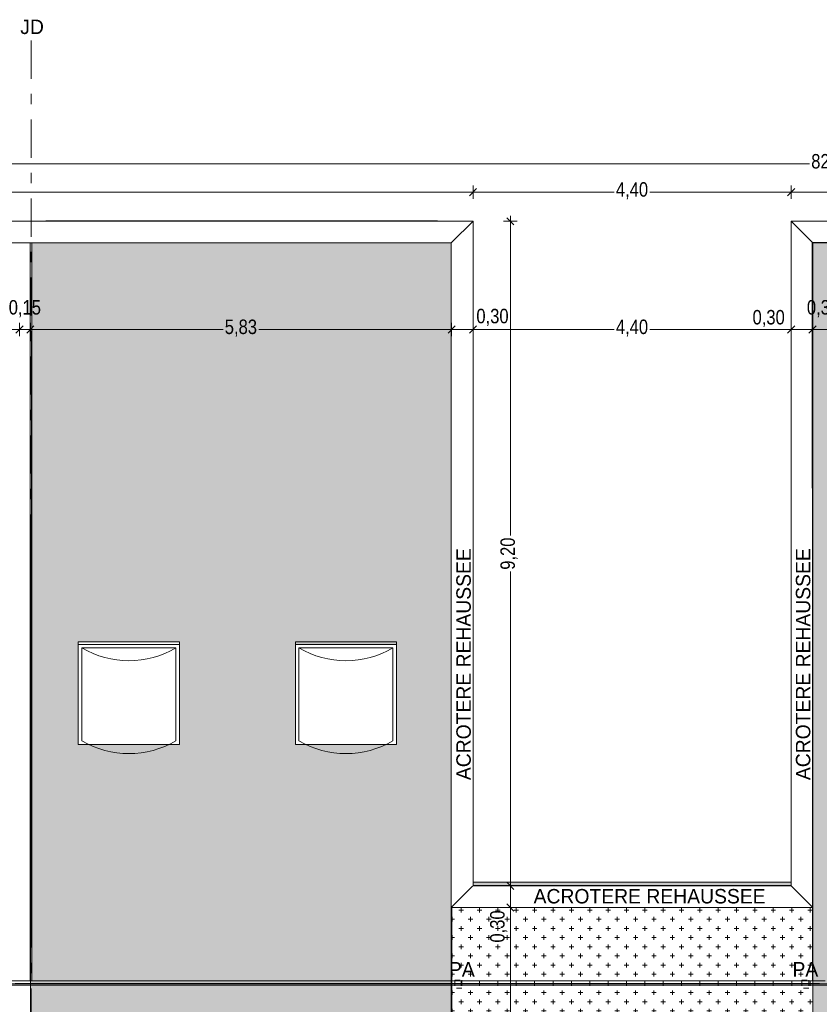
# Model space of a CAD drawing. Header units: millimetres. Extents: x 52659 to 1698020, y -10054 to 104697.
# Tile 292 of 363: x 291900 to 302963, y 29259 to 42890. Entities that reach past the tile are written whole.
import ezdxf

# ---------------------------------------------------------------- set-up
doc = ezdxf.new("R2010")
doc.units = ezdxf.units.MM
doc.header["$MEASUREMENT"] = 0
doc.linetypes.add('Tiretet', pattern=[1093.611073, 529.166651, -211.666656, 141.111112, -211.666656])
doc.linetypes.add('Tirets petits', pattern=[125, 75, -50])
for name, color, linetype in [('00-00 JD', 7, 'Continuous'), ('05-02 Cotation 200ème 100ème.Cotations', 7, 'Continuous'), ('06-02 Texte 200ème 100ème.Texte', 7, 'Continuous'), ('08-01 2D Dessin général.2D', 7, 'Continuous'), ('08-01 hachures', 7, 'Continuous'), ('A-FLOR-____-OTLN.Modèle IFC', 7, 'Continuous'), ('A-FLOR-HRAL-OTLN.Modèle IFC', 7, 'Continuous'), ('A-GLAZ-____-OTLN.Modèle IFC', 7, 'Continuous'), ('A-ROOF-____-OTLN.Modèle IFC', 7, 'Continuous')]:
    doc.layers.add(name, color=color, linetype=linetype)
doc.styles.add('STYLE_GENERE_2', font='txt')
doc.styles.add('STYLE_GENERE_3', font='ARIALN.TTF')
doc.dimstyles.new('STYLE_GENERE__1', dxfattribs={"dimtxt": 200, "dimasz": 95, "dimexe": 0.18, "dimexo": 100, "dimgap": 0, "dimtad": 0, "dimlfac": 0.001, "dimzin": 0, "dimdsep": 46, "dimtxsty": 'STYLE_GENERE_3', "dimblk": 'ARROWHEAD_6', "dimblk1": 'ARROWHEAD_6', "dimblk2": 'ARROWHEAD_6', "dimcen": 0.09, "dimclrd": 7, "dimclre": 7, "dimclrt": 7, "dimazin": 0, "dimtfac": 1, "dimtdec": 4, "dimtmove": 2, "dimatfit": 3, "dimfxl": 1, "dimtolj": 1, "dimtzin": 0, "dimarcsym": 0})
doc.dimstyles.new('STYLE_GENERE__2', dxfattribs={"dimtxt": 200, "dimasz": 95, "dimexe": 0.18, "dimexo": 100, "dimgap": 0, "dimtad": 0, "dimlfac": 0.001, "dimzin": 0, "dimdsep": 46, "dimtxsty": 'STYLE_GENERE_3', "dimblk": 'ARROWHEAD_6', "dimblk1": 'ARROWHEAD_6', "dimblk2": 'ARROWHEAD_6', "dimcen": 0.09, "dimclrd": 7, "dimclre": 7, "dimclrt": 7, "dimazin": 0, "dimtfac": 1, "dimtdec": 4, "dimtmove": 0, "dimatfit": 3, "dimfxl": 1, "dimtolj": 1, "dimtzin": 0, "dimarcsym": 0})
doc.dimstyles.new('STYLE_GENERE__5', dxfattribs={"dimtxt": 200, "dimasz": 95, "dimexe": 0.18, "dimexo": 100, "dimgap": 0, "dimtad": 0, "dimtih": 1, "dimtoh": 1, "dimlfac": 0.001, "dimzin": 0, "dimdsep": 46, "dimtxsty": 'STYLE_GENERE_3', "dimblk": 'ARROWHEAD_6', "dimblk1": 'ARROWHEAD_6', "dimblk2": 'ARROWHEAD_6', "dimcen": 0.09, "dimclrd": 7, "dimclre": 7, "dimclrt": 7, "dimazin": 0, "dimtfac": 1, "dimtdec": 4, "dimtmove": 0, "dimatfit": 3, "dimfxl": 1, "dimtolj": 1, "dimtzin": 0, "dimarcsym": 0})
doc.dimstyles.new('STYLE_GENERE__6', dxfattribs={"dimtxt": 200, "dimasz": 95, "dimexe": 0.18, "dimexo": 100, "dimgap": 0, "dimtad": 0, "dimtih": 1, "dimtoh": 1, "dimlfac": 0.001, "dimzin": 0, "dimdsep": 46, "dimtxsty": 'STYLE_GENERE_3', "dimblk": 'ARROWHEAD_6', "dimblk1": 'ARROWHEAD_6', "dimblk2": 'ARROWHEAD_6', "dimcen": 0.09, "dimclrd": 7, "dimclre": 7, "dimclrt": 7, "dimazin": 0, "dimtfac": 1, "dimtdec": 4, "dimtmove": 2, "dimatfit": 3, "dimfxl": 1, "dimtolj": 1, "dimtzin": 0, "dimarcsym": 0})
pattern_1 = [(360, (261781.56, 40089.01), (127, 127), [63.5, -190.5]), (89.99998, (261813.31, 40057.26), (-126.99996, 127.00004), [63.5, -190.5])]

# ---------------------------------------------------------------- blocks, each defined once
blk = doc.blocks.new('*D831', base_point=(261782, 40089))
at = {"layer": '05-02 Cotation 200ème 100ème.Cotations', "color": 7, "linetype": 'Continuous', "lineweight": 13, "transparency": 16777216}
for p, q in [((261697, 40503), (261772, 40503)), ((261772, 40409), (261772, 40596)), ((261772, 40503), (279659, 40503)), ((280284, 40503), (298172, 40503)), ((298172, 40409), (298172, 40596))]:
    blk.add_line(p, q, dxfattribs=at)
at = {"layer": '05-02 Cotation 200ème 100ème.Cotations', "color": 7, "linetype": 'Continuous', "lineweight": 25, "transparency": 16777216}
for p, q in [((261822, 40553), (261722, 40453)), ((298222, 40553), (298122, 40453))]:
    blk.add_line(p, q, dxfattribs=at)
at = {"layer": '05-02 Cotation 200ème 100ème.Cotations', "color": 7, "lineweight": 9, "transparency": 16777216, "insert": (279684, 40403), "char_height": 200, "attachment_point": 7, "style": 'STYLE_GENERE_3'}
blk.add_mtext('\\A1;36,40', dxfattribs=at)
blk = doc.blocks.new('ARROWHEAD_6')
at = {"color": 0, "linetype": 'Continuous', "lineweight": 0}
for p, q in [((0, 0), (-1, 0)), ((-0.5, -0.5), (0.5, 0.5))]:
    blk.add_line(p, q, dxfattribs=at)
blk = doc.blocks.new('*D832', base_point=(261782, 40089))
at = {"layer": '05-02 Cotation 200ème 100ème.Cotations', "color": 7, "linetype": 'Continuous', "lineweight": 25, "transparency": 16777216}
for p, q in [((298222, 40553), (298122, 40453)), ((302622, 40553), (302522, 40453))]:
    blk.add_line(p, q, dxfattribs=at)
at = {"layer": '05-02 Cotation 200ème 100ème.Cotations', "color": 7, "linetype": 'Continuous', "lineweight": 13, "transparency": 16777216}
for p, q in [((298172, 40409), (298172, 40596)), ((298172, 40503), (300123, 40503)), ((300620, 40503), (302572, 40503)), ((302572, 40409), (302572, 40596))]:
    blk.add_line(p, q, dxfattribs=at)
at = {"layer": '05-02 Cotation 200ème 100ème.Cotations', "color": 7, "lineweight": 9, "transparency": 16777216, "insert": (300148, 40403), "char_height": 200, "attachment_point": 7, "style": 'STYLE_GENERE_3'}
blk.add_mtext('\\A1;4,40', dxfattribs=at)
blk = doc.blocks.new('*D833', base_point=(261782, 40089))
at = {"layer": '05-02 Cotation 200ème 100ème.Cotations', "color": 7, "linetype": 'Continuous', "lineweight": 25, "transparency": 16777216}
for p, q in [((302622, 40553), (302522, 40453)), ((344455, 40453), (344555, 40553))]:
    blk.add_line(p, q, dxfattribs=at)
at = {"layer": '05-02 Cotation 200ème 100ème.Cotations', "color": 7, "linetype": 'Continuous', "lineweight": 13, "transparency": 16777216}
for p, q in [((302572, 40409), (302572, 40596)), ((302572, 40503), (323226, 40503)), ((323851, 40503), (344505, 40503)), ((344505, 40409), (344505, 40596)), ((344505, 40503), (344580, 40503))]:
    blk.add_line(p, q, dxfattribs=at)
at = {"layer": '05-02 Cotation 200ème 100ème.Cotations', "color": 7, "lineweight": 9, "transparency": 16777216, "insert": (323251, 40403), "char_height": 200, "attachment_point": 7, "style": 'STYLE_GENERE_3'}
blk.add_mtext('\\A1;41,93', dxfattribs=at)
blk = doc.blocks.new('*D834', base_point=(261782, 40089))
at = {"layer": '05-02 Cotation 200ème 100ème.Cotations', "color": 7, "linetype": 'Continuous', "lineweight": 13, "transparency": 16777216}
for p, q in [((261697, 40893), (261772, 40893)), ((261772, 40799), (261772, 40986)), ((261772, 40893), (302826, 40893)), ((303451, 40893), (344505, 40893)), ((344505, 40799), (344505, 40986)), ((344505, 40893), (344580, 40893))]:
    blk.add_line(p, q, dxfattribs=at)
at = {"layer": '05-02 Cotation 200ème 100ème.Cotations', "color": 7, "linetype": 'Continuous', "lineweight": 25, "transparency": 16777216}
for p, q in [((261822, 40943), (261722, 40843)), ((344455, 40843), (344555, 40943))]:
    blk.add_line(p, q, dxfattribs=at)
at = {"layer": '05-02 Cotation 200ème 100ème.Cotations', "color": 7, "lineweight": 9, "transparency": 16777216, "insert": (302851, 40793), "char_height": 200, "attachment_point": 7, "style": 'STYLE_GENERE_3'}
blk.add_mtext('\\A1;82,73', dxfattribs=at)
blk = doc.blocks.new('*D868', base_point=(261782, 40089))
at = {"layer": '05-02 Cotation 200ème 100ème.Cotations', "color": 7, "linetype": 'Continuous', "lineweight": 13, "transparency": 16777216}
for p, q in [((298782, 30599), (298594, 30599)), ((298688, 28663), (298688, 30599)), ((298688, 26229), (298688, 28165)), ((298782, 26229), (298594, 26229))]:
    blk.add_line(p, q, dxfattribs=at)
at = {"layer": '05-02 Cotation 200ème 100ème.Cotations', "color": 7, "linetype": 'Continuous', "lineweight": 25, "transparency": 16777216}
for p, q in [((298638, 30649), (298738, 30549)), ((298638, 26279), (298738, 26179))]:
    blk.add_line(p, q, dxfattribs=at)
at = {"layer": '05-02 Cotation 200ème 100ème.Cotations', "color": 7, "lineweight": 9, "transparency": 16777216, "char_height": 200, "attachment_point": 7, "rotation": 90, "style": 'STYLE_GENERE_3'}
for s, insert in [('\\A1;0,30', (298645, 30114)), ('\\A1;4,37', (298788, 28190))]:
    blk.add_mtext(s, dxfattribs=dict(at, insert=insert))
blk = doc.blocks.new('*D869', base_point=(261782, 40089))
at = {"layer": '05-02 Cotation 200ème 100ème.Cotations', "color": 7, "linetype": 'Continuous', "lineweight": 25, "transparency": 16777216}
for p, q in [((298638, 30949), (298738, 30849)), ((298638, 30649), (298738, 30549))]:
    blk.add_line(p, q, dxfattribs=at)
at = {"layer": '05-02 Cotation 200ème 100ème.Cotations', "color": 7, "linetype": 'Continuous', "lineweight": 13, "transparency": 16777216}
for p, q in [((298782, 30899), (298594, 30899)), ((298688, 30599), (298688, 30899)), ((298782, 30599), (298594, 30599))]:
    blk.add_line(p, q, dxfattribs=at)
blk = doc.blocks.new('*D870', base_point=(261782, 40089))
at = {"layer": '05-02 Cotation 200ème 100ème.Cotations', "color": 7, "linetype": 'Continuous', "lineweight": 13, "transparency": 16777216}
for p, q in [((298782, 40099), (298594, 40099)), ((298688, 40099), (298688, 40174)), ((298688, 35748), (298688, 40099)), ((298688, 30899), (298688, 35250)), ((298782, 30899), (298594, 30899))]:
    blk.add_line(p, q, dxfattribs=at)
at = {"layer": '05-02 Cotation 200ème 100ème.Cotations', "color": 7, "linetype": 'Continuous', "lineweight": 25, "transparency": 16777216}
for p, q in [((298738, 40049), (298638, 40149)), ((298638, 30949), (298738, 30849))]:
    blk.add_line(p, q, dxfattribs=at)
at = {"layer": '05-02 Cotation 200ème 100ème.Cotations', "color": 7, "lineweight": 9, "transparency": 16777216, "insert": (298788, 35275), "char_height": 200, "attachment_point": 7, "rotation": 90, "style": 'STYLE_GENERE_3'}
blk.add_mtext('\\A1;9,20', dxfattribs=at)
blk = doc.blocks.new('*D874', base_point=(261782, 40089))
at = {"layer": '05-02 Cotation 200ème 100ème.Cotations', "color": 7, "linetype": 'Continuous', "lineweight": 13, "transparency": 16777216}
for p, q in [((279055, 40099), (278867, 40099)), ((278961, 40099), (278961, 40174)), ((278961, 36824), (278961, 40099)), ((278961, 33050), (278961, 36326)), ((279055, 33050), (278867, 33050))]:
    blk.add_line(p, q, dxfattribs=at)
at = {"layer": '05-02 Cotation 200ème 100ème.Cotations', "color": 7, "linetype": 'Continuous', "lineweight": 25, "transparency": 16777216}
for p, q in [((279011, 40049), (278911, 40149)), ((278911, 33100), (279011, 33000))]:
    blk.add_line(p, q, dxfattribs=at)
at = {"layer": '05-02 Cotation 200ème 100ème.Cotations', "color": 7, "lineweight": 9, "transparency": 16777216, "insert": (279061, 36351), "char_height": 200, "attachment_point": 7, "rotation": 90, "style": 'STYLE_GENERE_3'}
blk.add_mtext('\\A1;7,05', dxfattribs=at)
blk = doc.blocks.new('*D879', base_point=(261782, 40089))
at = {"layer": '05-02 Cotation 200ème 100ème.Cotations', "color": 7, "linetype": 'Continuous', "lineweight": 25, "transparency": 16777216}
for p, q in [((262122, 38651), (262022, 38551)), ((291947, 38651), (291847, 38551))]:
    blk.add_line(p, q, dxfattribs=at)
at = {"layer": '05-02 Cotation 200ème 100ème.Cotations', "color": 7, "linetype": 'Continuous', "lineweight": 13, "transparency": 16777216}
for p, q in [((262072, 38507), (262072, 38695)), ((262072, 38601), (276671, 38601)), ((277297, 38601), (291897, 38601)), ((291897, 38507), (291897, 38695))]:
    blk.add_line(p, q, dxfattribs=at)
at = {"layer": '05-02 Cotation 200ème 100ème.Cotations', "color": 7, "lineweight": 9, "transparency": 16777216, "char_height": 200, "attachment_point": 7, "style": 'STYLE_GENERE_3'}
for s, insert in [('\\A1;0,15', (291748, 38771)), ('\\A1;29,83', (276696, 38501))]:
    blk.add_mtext(s, dxfattribs=dict(at, insert=insert))
blk = doc.blocks.new('*D880', base_point=(261782, 40089))
at = {"layer": '05-02 Cotation 200ème 100ème.Cotations', "color": 7, "linetype": 'Continuous', "lineweight": 25, "transparency": 16777216}
for p, q in [((291947, 38651), (291847, 38551)), ((292097, 38651), (291997, 38551))]:
    blk.add_line(p, q, dxfattribs=at)
at = {"layer": '05-02 Cotation 200ème 100ème.Cotations', "color": 7, "linetype": 'Continuous', "lineweight": 13, "transparency": 16777216}
for p, q in [((291897, 38507), (291897, 38695)), ((291897, 38601), (292047, 38601)), ((292047, 38507), (292047, 38695))]:
    blk.add_line(p, q, dxfattribs=at)
blk = doc.blocks.new('*D881', base_point=(261782, 40089))
at = {"layer": '05-02 Cotation 200ème 100ème.Cotations', "color": 7, "linetype": 'Continuous', "lineweight": 25, "transparency": 16777216}
for p, q in [((292097, 38651), (291997, 38551)), ((297926, 38651), (297826, 38551))]:
    blk.add_line(p, q, dxfattribs=at)
at = {"layer": '05-02 Cotation 200ème 100ème.Cotations', "color": 7, "linetype": 'Continuous', "lineweight": 13, "transparency": 16777216}
for p, q in [((292047, 38507), (292047, 38695)), ((292047, 38601), (294713, 38601)), ((295210, 38601), (297876, 38601)), ((297876, 38507), (297876, 38695))]:
    blk.add_line(p, q, dxfattribs=at)
at = {"layer": '05-02 Cotation 200ème 100ème.Cotations', "color": 7, "lineweight": 9, "transparency": 16777216, "insert": (294737, 38501), "char_height": 200, "attachment_point": 7, "style": 'STYLE_GENERE_3'}
blk.add_mtext('\\A1;5,83', dxfattribs=at)
blk = doc.blocks.new('*D882', base_point=(261782, 40089))
at = {"layer": '05-02 Cotation 200ème 100ème.Cotations', "color": 7, "linetype": 'Continuous', "lineweight": 25, "transparency": 16777216}
for p, q in [((297926, 38651), (297826, 38551)), ((298222, 38651), (298122, 38551))]:
    blk.add_line(p, q, dxfattribs=at)
at = {"layer": '05-02 Cotation 200ème 100ème.Cotations', "color": 7, "linetype": 'Continuous', "lineweight": 13, "transparency": 16777216}
for p, q in [((297876, 38507), (297876, 38695)), ((297876, 38601), (298172, 38601)), ((298172, 38507), (298172, 38695))]:
    blk.add_line(p, q, dxfattribs=at)
blk = doc.blocks.new('*D883', base_point=(261782, 40089))
at = {"layer": '05-02 Cotation 200ème 100ème.Cotations', "color": 7, "linetype": 'Continuous', "lineweight": 25, "transparency": 16777216}
for p, q in [((298222, 38651), (298122, 38551)), ((302622, 38651), (302522, 38551))]:
    blk.add_line(p, q, dxfattribs=at)
at = {"layer": '05-02 Cotation 200ème 100ème.Cotations', "color": 7, "linetype": 'Continuous', "lineweight": 13, "transparency": 16777216}
for p, q in [((298172, 38507), (298172, 38695)), ((298172, 38601), (300123, 38601)), ((300620, 38601), (302572, 38601)), ((302572, 38507), (302572, 38695))]:
    blk.add_line(p, q, dxfattribs=at)
at = {"layer": '05-02 Cotation 200ème 100ème.Cotations', "color": 7, "lineweight": 9, "transparency": 16777216, "char_height": 200, "attachment_point": 7, "style": 'STYLE_GENERE_3'}
for s, insert in [('\\A1;0,30', (298218, 38650)), ('\\A1;0,30', (302039, 38634)), ('\\A1;4,40', (300148, 38501))]:
    blk.add_mtext(s, dxfattribs=dict(at, insert=insert))
blk = doc.blocks.new('*D884', base_point=(261782, 40089))
at = {"layer": '05-02 Cotation 200ème 100ème.Cotations', "color": 7, "linetype": 'Continuous', "lineweight": 25, "transparency": 16777216}
for p, q in [((302622, 38651), (302522, 38551)), ((302917, 38651), (302817, 38551))]:
    blk.add_line(p, q, dxfattribs=at)
at = {"layer": '05-02 Cotation 200ème 100ème.Cotations', "color": 7, "linetype": 'Continuous', "lineweight": 13, "transparency": 16777216}
for p, q in [((302572, 38507), (302572, 38695)), ((302572, 38601), (302867, 38601)), ((302867, 38507), (302867, 38695))]:
    blk.add_line(p, q, dxfattribs=at)
at = {"layer": '05-02 Cotation 200ème 100ème.Cotations', "color": 7, "lineweight": 9, "transparency": 16777216, "insert": (302791, 38771), "char_height": 200, "attachment_point": 7, "style": 'STYLE_GENERE_3'}
blk.add_mtext('\\A1;0,30', dxfattribs=at)
blk = doc.blocks.new('*D885', base_point=(261782, 40089))
at = {"layer": '05-02 Cotation 200ème 100ème.Cotations', "color": 7, "linetype": 'Continuous', "lineweight": 25, "transparency": 16777216}
for p, q in [((302917, 38651), (302817, 38551)), ((303212, 38651), (303112, 38551))]:
    blk.add_line(p, q, dxfattribs=at)
at = {"layer": '05-02 Cotation 200ème 100ème.Cotations', "color": 7, "linetype": 'Continuous', "lineweight": 13, "transparency": 16777216}
for p, q in [((302867, 38507), (302867, 38695)), ((302867, 38601), (303162, 38601)), ((303162, 38507), (303162, 38695))]:
    blk.add_line(p, q, dxfattribs=at)
blk = doc.blocks.new('*D896', base_point=(261782, 40089))
at = {"layer": '05-02 Cotation 200ème 100ème.Cotations', "color": 7, "linetype": 'Continuous', "lineweight": 25, "transparency": 16777216}
for p, q in [((291545, 39749), (291445, 39849)), ((291445, 26279), (291545, 26179))]:
    blk.add_line(p, q, dxfattribs=at)
at = {"layer": '05-02 Cotation 200ème 100ème.Cotations', "color": 7, "linetype": 'Continuous', "lineweight": 13, "transparency": 16777216}
for p, q in [((291495, 39799), (291495, 39874)), ((291589, 39799), (291401, 39799)), ((291495, 33327), (291495, 39799)), ((291495, 26229), (291495, 32701)), ((291589, 26229), (291401, 26229))]:
    blk.add_line(p, q, dxfattribs=at)
at = {"layer": '05-02 Cotation 200ème 100ème.Cotations', "color": 7, "lineweight": 9, "transparency": 16777216, "insert": (291595, 32726), "char_height": 200, "attachment_point": 7, "rotation": 90, "style": 'STYLE_GENERE_3'}
blk.add_mtext('\\A1;13,57', dxfattribs=at)

msp = doc.modelspace()

# ---------------------------------------------------------------- hatches: boundary and pattern name
at = {"layer": '08-01 hachures', "linetype": 'Continuous', "lineweight": 0, "true_color": 0x5d5d5d}
h = msp.add_hatch(dxfattribs=at)
h.set_pattern_fill('CROSS_225_29_0002', color=251, style=0, pattern_type=2)
h.set_pattern_definition(pattern_1)
h.paths.add_polyline_path([(302862.313, 39808.256), (302871.556, 26184.777), (320606.616, 26229.221), (320616.616, 33248.917), (326696.374, 33248.917), (326696.374, 34331.101), (325196.616, 34331.101), (325196.616, 35666.686), (326696.316, 35666.686), (326696.616, 39799.012), (320352.875, 39799.012)])
h.paths.add_polyline_path([(310915.317, 32856.94), (309565.317, 32856.94), (309565.317, 34192.524), (310915.317, 34192.524)], flags=0)
h.paths.add_polyline_path([(312493.363, 32856.94), (312493.363, 34241.99), (313893.363, 34241.99), (313893.363, 32856.94)], flags=0)
h.paths.add_polyline_path([(314245.227, 30827.306), (313380.12, 30827.306), (313380.12, 31701.424), (314245.227, 31701.424)], flags=0)
h.paths.add_polyline_path([(315615.317, 32856.94), (315615.317, 34192.524), (316965.317, 34192.524), (316965.317, 32856.94)], flags=0)
h.paths.add_polyline_path([(318540.546, 34241.99), (319940.546, 34241.99), (319940.546, 32856.94), (318540.546, 32856.94)], flags=0)
h = msp.add_hatch(dxfattribs=at)
h.set_pattern_fill('CROSS_225_29_0002', color=251, style=0, pattern_type=2)
h.set_pattern_definition(pattern_1)
h.paths.add_polyline_path([(292067.854, 39799.012), (297871.556, 39799.012), (297871.556, 26229.221), (292046.616, 26229.221)])
h.paths.add_polyline_path([(292710.317, 34278.427), (294110.317, 34278.427), (294110.317, 32856.94), (292710.317, 32856.94)], flags=0)
h.paths.add_polyline_path([(295713.432, 34241.99), (297113.432, 34241.99), (297113.432, 32856.94), (295713.432, 32856.94)], flags=0)
h = msp.add_hatch(dxfattribs=at)
h.set_pattern_fill('CROSS_225_29_0002', color=251, style=0, pattern_type=2)
h.set_pattern_definition(pattern_1)
h.paths.add_polyline_path([(297880.8, 26225.049), (302871.556, 26225.049), (302871.556, 30599.012), (297880.8, 30599.012)])
at = {"layer": 'A-FLOR-____-OTLN.Modèle IFC', "linetype": 'Continuous', "lineweight": 0, "true_color": 0xbfbfbf}
msp.add_hatch(color=9, dxfattribs=at).paths.add_polyline_path([(298171.556, 30904.012), (302571.556, 30904.012), (302571.556, 30950.21), (298171.556, 30950.21)])
at = {"layer": 'A-FLOR-HRAL-OTLN.Modèle IFC', "linetype": 'Continuous', "lineweight": 0, "true_color": 0xbfbfbf}
for points in [[(292027.552, 29585.506), (292027.552, 29585.367), (292047.552, 29585.381), (292047.552, 29585.506)], [(293487.552, 29585.506), (293467.552, 29585.506), (293467.552, 29585.477), (293487.552, 29585.481)], [(294839.813, 29584.334), (294764.064, 29581.94), (294884.253, 29584.53)], [(294927.552, 29585.506), (294927.552, 29585.482), (294947.552, 29585.481), (294947.552, 29585.506)], [(296367.552, 29585.506), (296347.552, 29585.506), (296347.552, 29585.437), (296367.552, 29585.436)], [(297106.782, 29584.391), (297049.222, 29584.675), (297122.266, 29582.066)], [(297827.552, 29585.506), (297807.552, 29585.506), (297807.552, 29585.442), (297827.552, 29585.457)], [(298027.552, 29585.506), (298027.552, 29585.492), (298047.552, 29585.494), (298047.552, 29585.506)], [(299167.552, 29585.506), (299167.552, 29585.406), (299187.552, 29585.398), (299187.552, 29585.506)], [(300147.293, 29584.467), (300048.359, 29581.889), (300227.729, 29584.581)], [(300307.552, 29585.463), (300327.552, 29585.458), (300327.552, 29585.506), (300307.552, 29585.506)], [(301467.552, 29585.506), (301467.552, 29585.458), (301487.552, 29585.457), (301487.552, 29585.506)], [(302627.552, 29585.506), (302607.552, 29585.506), (302607.552, 29585.45), (302627.552, 29585.446)], [(302847.552, 29585.506), (302827.552, 29585.506), (302827.552, 29585.459), (302847.552, 29585.465)]]:
    msp.add_hatch(color=9, dxfattribs=at).paths.add_polyline_path(points)
at = {"layer": 'A-ROOF-____-OTLN.Modèle IFC', "linetype": 'Continuous', "lineweight": 0, "true_color": 0xbfbfbf}
for points in [[(297847.77, 30690.137), (297860.38, 30690.137), (297871.556, 30647.322), (297871.556, 39799.012), (297840.691, 39799.012), (297845.702, 30987.304), (297840.634, 30717.477)], [(292680.261, 34381.268), (292680.261, 32996.217), (292710.317, 32917.51), (292716.616, 32917.51), (292716.616, 34278.427), (294110.317, 34278.427), (294110.317, 34302.561), (294080.261, 34381.268)], [(295683.376, 34381.268), (295683.376, 32996.217), (295713.432, 32917.511), (295719.732, 32917.511), (295719.732, 34278.427), (297113.432, 34278.427), (297113.432, 34302.561), (297083.376, 34381.268)], [(279856.246, 29544.273), (320606.617, 29544.273), (320606.617, 29545.262), (320587.552, 29545.262), (320587.552, 29545.603), (320514.266, 29545.653), (320353.32, 29545.507), (320179.465, 29545.653), (320036.037, 29545.74), (319772.494, 29545.59), (319571.511, 29545.679), (319416.225, 29545.621), (319185.732, 29545.564), (319167.552, 29545.558), (319167.552, 29545.262), (319147.552, 29545.262), (319147.552, 29545.552), (319014.188, 29545.51), (318837.325, 29545.512), (318552.737, 29545.674), (318467.705, 29545.528), (318343.884, 29545.551), (318197.071, 29545.599), (318100.864, 29545.602), (317903.491, 29545.5), (317727.552, 29545.5), (317727.552, 29545.262), (317707.552, 29545.262), (317707.552, 29545.5), (317594.642, 29545.499), (317291.624, 29545.548), (317047.49, 29545.712), (316828.337, 29545.509), (316598.712, 29545.523), (316358.311, 29545.504), (316287.552, 29545.506), (316287.552, 29545.262), (316267.552, 29545.262), (316267.552, 29545.507), (316078.615, 29545.512), (315796.47, 29545.499), (315625.017, 29545.504), (315469.826, 29545.532), (315253.938, 29545.659), (315171.676, 29545.601), (315021.642, 29545.588), (314847.552, 29545.521), (314847.552, 29545.262), (314827.552, 29545.262), (314827.552, 29545.514), (314819.667, 29545.511), (314669.779, 29545.582), (314627.552, 29545.569), (314627.552, 29545.262), (314607.552, 29545.262), (314607.552, 29545.562), (314484.465, 29545.523), (314322.701, 29545.58), (314213.403, 29545.521), (314136.027, 29545.644), (313874.475, 29545.535), (313695.569, 29545.502), (313523.841, 29545.525), (313211.069, 29545.507), (313187.552, 29545.506), (313187.552, 29545.262), (313167.552, 29545.262), (313167.552, 29545.506), (313000.591, 29545.503), (312773.348, 29545.526), (312597.661, 29545.516), (312398.603, 29545.499), (312216.794, 29545.572), (312026.856, 29545.539), (311757.049, 29545.596), (311737.552, 29545.599), (311737.552, 29545.262), (311717.552, 29545.262), (311717.552, 29545.602), (311582.423, 29545.624), (311395.58, 29545.505), (311201.129, 29545.579), (311032.412, 29545.553), (310824.379, 29545.504), (310626.038, 29545.506), (310445.388, 29545.539), (310287.552, 29545.527), (310287.552, 29545.262), (310267.552, 29545.262), (310267.552, 29545.526), (310044.532, 29545.5), (309842.051, 29545.558), (309637.807, 29545.502), (309328.93, 29545.523), (309129.108, 29545.606), (308878.078, 29545.526), (308837.552, 29545.544), (308837.552, 29545.262), (308817.552, 29545.262), (308817.552, 29545.553), (308627.552, 29545.636), (308627.552, 29545.262), (308607.552, 29545.262), (308607.552, 29545.634), (308416.71, 29545.503), (308250.741, 29545.58), (308073.84, 29545.55), (307881.5, 29545.536), (307690.821, 29545.509), (307521.436, 29545.522), (307337.881, 29545.551), (307187.552, 29545.525), (307187.552, 29545.262), (307167.552, 29545.262), (307167.552, 29545.521), (307111.657, 29545.512), (306871.371, 29545.55), (306628.866, 29545.551), (306336.635, 29545.575), (306139.562, 29545.528), (305922.979, 29545.499), (305727.552, 29545.513), (305727.552, 29545.262), (305707.552, 29545.262), (305707.552, 29545.515), (305647.295, 29545.519), (305354.051, 29545.499), (305185.585, 29545.533), (305011.372, 29545.581), (304779.792, 29545.591), (304604.008, 29545.508), (304422.379, 29545.553), (304287.552, 29545.56), (304287.552, 29545.262), (304267.552, 29545.262), (304267.552, 29545.562), (304159.494, 29545.567), (303909.842, 29545.499), (303746.294, 29545.606), (303444.338, 29545.502), (303211.152, 29545.516), (302966.289, 29545.665), (302847.552, 29545.575), (302847.552, 29545.262), (302827.552, 29545.262), (302827.552, 29545.559), (302780.366, 29545.523), (302627.552, 29545.508), (302627.552, 29545.262), (302607.552, 29545.262), (302607.552, 29545.506), (302556.951, 29545.501), (302331.076, 29545.5), (302165.366, 29545.549), (302005.271, 29545.504), (301703.02, 29545.507), (301487.552, 29545.583), (301487.552, 29545.262), (301467.552, 29545.262), (301467.552, 29545.59), (301298.165, 29545.652), (301063.919, 29545.516), (300818.616, 29545.503), (300588.561, 29545.519), (300357.499, 29545.525), (300327.552, 29545.533), (300327.552, 29545.262), (300307.552, 29545.262), (300307.552, 29545.538), (300108.505, 29545.59), (299863.779, 29545.506), (299547.856, 29545.538), (299425.368, 29545.599), (299299.593, 29545.527), (299187.552, 29545.537), (299187.552, 29545.262), (299167.552, 29545.262), (299167.552, 29545.539), (299061.58, 29545.548), (298946.137, 29545.595), (298684.818, 29545.503), (298433.613, 29545.499), (298256.953, 29545.504), (298094.917, 29545.532), (298047.552, 29545.542), (298047.552, 29545.262), (298027.552, 29545.262), (298027.552, 29545.547), (297910.817, 29545.572), (297827.552, 29545.546), (297827.552, 29545.262), (297807.552, 29545.262), (297807.552, 29545.54), (297752.212, 29545.522), (297586.509, 29545.512), (297411.874, 29545.505), (297211.585, 29545.612), (296996.145, 29545.596), (296729.793, 29545.591), (296456.828, 29545.674), (296385.97, 29545.53), (296367.552, 29545.529), (296367.552, 29545.262), (296347.552, 29545.262), (296347.552, 29545.527), (296171.203, 29545.509), (295888.336, 29545.558), (295683.019, 29545.672), (295513.243, 29545.559), (295305.038, 29545.663), (295045.607, 29545.567), (294947.552, 29545.625), (294947.552, 29545.262), (294927.552, 29545.262), (294927.552, 29545.636), (294873.362, 29545.668), (294705.545, 29545.543), (294401.814, 29545.538), (294140.764, 29545.612), (293901.453, 29545.556), (293690.372, 29545.562), (293517.281, 29545.506), (293487.552, 29545.507), (293487.552, 29545.262), (293467.552, 29545.262), (293467.552, 29545.507), (293242.069, 29545.513), (293082.087, 29545.588), (292963.334, 29545.623), (292693.559, 29545.602), (292522.883, 29545.52), (292338.046, 29545.512), (292148.506, 29545.505), (292047.552, 29545.53), (292047.552, 29545.262), (292027.552, 29545.262), (292027.552, 29545.535), (291836.467, 29545.582), (291807.552, 29545.596), (291807.552, 29545.262), (291787.552, 29545.262), (291787.552, 29545.606), (291629.155, 29545.681), (291387.494, 29545.5), (291090.034, 29545.521), (290797.661, 29545.504), (290503.514, 29545.559), (290387.552, 29545.544), (290387.552, 29545.262), (290367.552, 29545.262), (290367.552, 29545.542), (290213.914, 29545.522), (290048.448, 29545.615), (289871.651, 29545.505), (289741.275, 29545.743), (289567.896, 29545.623), (289374.97, 29545.531), (289222.352, 29545.568), (289035.744, 29545.499), (288927.552, 29545.512), (288927.552, 29545.262), (288907.552, 29545.262), (288907.552, 29545.515), (288842.826, 29545.523), (288564.225, 29545.588), (288381.734, 29545.578), (288165.475, 29545.527), (287963.569, 29545.507), (287780.203, 29545.499), (287613.485, 29545.573), (287487.552, 29545.521), (287487.552, 29545.262), (287467.552, 29545.262), (287467.552, 29545.512), (287436.825, 29545.5), (287130.669, 29545.509), (286914.779, 29545.558), (286718.957, 29545.509), (286434.953, 29545.508), (286154.334, 29545.502), (286047.552, 29545.52), (286047.552, 29545.262), (286027.552, 29545.262), (286027.552, 29545.524), (285934.667, 29545.54), (285807.552, 29545.523), (285807.552, 29545.262), (285787.552, 29545.262), (285787.552, 29545.52), (285712.506, 29545.511), (285530.667, 29545.596), (285283.025, 29545.532), (285055.349, 29545.501), (284741.261, 29545.636), (284498.315, 29545.526), (284367.552, 29545.512), (284367.552, 29545.262), (284347.552, 29545.262), (284347.552, 29545.51), (284251.984, 29545.499), (284074.38, 29545.543), (283885.181, 29545.54), (283673.778, 29545.606), (283438.542, 29545.513), (283229.046, 29545.559), (283014.702, 29545.507), (282927.552, 29545.579), (282927.552, 29545.262), (282907.552, 29545.262), (282907.552, 29545.596), (282816.724, 29545.67), (282600.278, 29545.57), (282379.057, 29545.511), (282150.307, 29545.509), (281926.705, 29545.607), (281743.492, 29545.614), (281549.19, 29545.509), (281467.552, 29545.529), (281467.552, 29545.262), (281447.552, 29545.262), (281447.552, 29545.534), (281369.265, 29545.553), (281191.006, 29545.57), (280955.082, 29545.59), (280684.184, 29545.527), (280428.368, 29545.654), (280278.541, 29545.499), (280110.59, 29545.657), (280027.552, 29545.597), (280027.552, 29545.262), (280007.552, 29545.262), (280007.552, 29545.583), (279889.868, 29545.499), (279856.246, 29545.535)]]:
    msp.add_hatch(color=9, dxfattribs=at).paths.add_polyline_path(points)

# ---------------------------------------------------------------- linework, layer by layer
at = {"color": 7, "linetype": 'Tirets petits', "lineweight": 9}
for p, q in [((297920.927, 29592.339), (298017.176, 29592.339)), ((297920.927, 29592.339), (297920.927, 29481.607)), ((298017.176, 29592.339), (298017.176, 29481.607)), ((302720.927, 29592.339), (302817.176, 29592.339)), ((302720.927, 29592.339), (302720.927, 29481.607)), ((302817.176, 29592.339), (302817.176, 29481.607)), ((298017.176, 29481.607), (297920.927, 29481.607)), ((302817.176, 29481.607), (302720.927, 29481.607))]:
    msp.add_line(p, q, dxfattribs=at)
at = {"layer": '00-00 JD', "color": 7, "linetype": 'Tiretet', "lineweight": 18}
msp.add_line((292057.504, 42602.514), (292057.504, 5793.676), dxfattribs=at)
at = {"layer": '08-01 2D Dessin général.2D', "color": 7, "linetype": 'Continuous', "lineweight": 9}
for p, q in [((292046.616, 39799.012), (292046.616, 29585.342)), ((292046.616, 39799.012), (292046.616, 29585.342)), ((292066.616, 39799.012), (292066.616, 29585.334)), ((292066.616, 39799.012), (292066.616, 29585.334))]:
    msp.add_line(p, q, dxfattribs=at)
at = {"layer": '08-01 2D Dessin général.2D', "color": 7, "linetype": 'Continuous', "lineweight": 18}
for p, q in [((294110.317, 34278.427), (292710.317, 34278.427)), ((292710.317, 34278.427), (292710.317, 34241.99)), ((294110.317, 34278.427), (292710.317, 34278.427)), ((292710.317, 34278.427), (292710.317, 34241.99)), ((292710.317, 34241.99), (294110.317, 34241.99)), ((292710.317, 32856.94), (292710.317, 34241.99)), ((292710.317, 34241.99), (294110.317, 34241.99)), ((292710.317, 32856.94), (292710.317, 34241.99)), ((294110.317, 34278.427), (294110.317, 34241.99)), ((294110.317, 34278.427), (294110.317, 34241.99)), ((294110.317, 34241.99), (294110.317, 32856.94)), ((294110.317, 34241.99), (294110.317, 32856.94)), ((297113.432, 34278.427), (295713.432, 34278.427)), ((295713.432, 34278.427), (295713.432, 34241.99)), ((297113.432, 34278.427), (295713.432, 34278.427)), ((295713.432, 34278.427), (295713.432, 34241.99)), ((295713.432, 34241.99), (297113.432, 34241.99)), ((295713.432, 32856.94), (295713.432, 34241.99)), ((295713.432, 34241.99), (297113.432, 34241.99)), ((295713.432, 32856.94), (295713.432, 34241.99)), ((297113.432, 34278.427), (297113.432, 34241.99)), ((297113.432, 34278.427), (297113.432, 34241.99)), ((297113.432, 34241.99), (297113.432, 32856.94)), ((297113.432, 34241.99), (297113.432, 32856.94)), ((294060.317, 34192.524), (292760.317, 34192.524)), ((292760.317, 34192.524), (292760.317, 32906.406)), ((294060.317, 34192.524), (292760.317, 34192.524)), ((292760.317, 34192.524), (292760.317, 32906.406)), ((294060.317, 32906.406), (294060.317, 34192.524)), ((294060.317, 32906.406), (294060.317, 34192.524)), ((297063.432, 34192.524), (295763.432, 34192.524)), ((295763.432, 34192.524), (295763.432, 32906.406)), ((297063.432, 34192.524), (295763.432, 34192.524)), ((295763.432, 34192.524), (295763.432, 32906.406)), ((297063.432, 32906.406), (297063.432, 34192.524)), ((297063.432, 32906.406), (297063.432, 34192.524)), ((292853.025, 32856.94), (292710.317, 32856.94)), ((292853.025, 32856.94), (292710.317, 32856.94)), ((294110.317, 32856.94), (293967.608, 32856.94)), ((294110.317, 32856.94), (293967.608, 32856.94)), ((295856.14, 32856.94), (295713.432, 32856.94)), ((295856.14, 32856.94), (295713.432, 32856.94)), ((297113.432, 32856.94), (296970.723, 32856.94)), ((297113.432, 32856.94), (296970.723, 32856.94))]:
    msp.add_line(p, q, dxfattribs=at)
for centre in [(293410.317, 35299.132), (293410.317, 35299.132), (296413.432, 35299.132), (296413.432, 35299.132), (293410.317, 34013.014), (293410.317, 34013.014), (296413.432, 34013.014), (296413.432, 34013.014)]:
    msp.add_arc(centre, 1283.387, 239.5708543, 300.4291457, dxfattribs=at)
at = {"layer": '08-01 hachures', "color": 255, "linetype": 'Continuous', "lineweight": 0, "flags": 128}
for points in [[(302862.313, 39808.256), (302871.556, 26184.777), (320606.616, 26229.221), (320616.616, 33248.917), (326696.374, 33248.917), (326696.374, 34331.101), (325196.616, 34331.101), (325196.616, 35666.686), (326696.316, 35666.686), (326696.616, 39799.012), (320352.875, 39799.012)], [(292067.854, 39799.012), (297871.556, 39799.012), (297871.556, 26229.221), (292046.616, 26229.221)], [(292710.317, 34278.427), (294110.317, 34278.427), (294110.317, 32856.94), (292710.317, 32856.94)], [(295713.432, 34241.99), (297113.432, 34241.99), (297113.432, 32856.94), (295713.432, 32856.94)], [(297880.8, 26225.049), (302871.556, 26225.049), (302871.556, 30599.012), (297880.8, 30599.012)]]:
    msp.add_lwpolyline(points, close=True, dxfattribs=at)
at = {"layer": 'A-FLOR-____-OTLN.Modèle IFC', "color": 7, "linetype": 'Continuous', "lineweight": 9}
msp.add_line((302571.556, 30950.21), (298171.556, 30950.21), dxfattribs=at)
at = {"layer": 'A-FLOR-____-OTLN.Modèle IFC', "color": 7, "linetype": 'Continuous', "lineweight": 18}
for p, q in [((321181.457, 29544.273), (279461.457, 29544.273)), ((321181.457, 29524.273), (279461.457, 29524.273))]:
    msp.add_line(p, q, dxfattribs=at)
at = {"layer": 'A-FLOR-HRAL-OTLN.Modèle IFC', "color": 7, "linetype": 'Continuous', "lineweight": 18}
for p, q in [((291752.597, 29585.472), (292013.174, 29585.357)), ((292213.965, 29585.494), (292013.174, 29585.357)), ((292047.552, 29585.506), (292027.552, 29585.506)), ((292379.934, 29585.417), (292213.965, 29585.494)), ((292379.934, 29585.417), (292556.835, 29585.448)), ((292556.835, 29585.448), (292749.175, 29585.461)), ((292749.175, 29585.461), (292939.854, 29585.489)), ((292939.854, 29585.489), (293109.24, 29585.475)), ((293292.794, 29585.446), (293109.24, 29585.475)), ((293519.018, 29585.486), (293292.794, 29585.446)), ((293487.552, 29585.506), (293467.552, 29585.506)), ((293519.018, 29585.486), (293759.304, 29585.448)), ((294001.809, 29585.446), (293759.304, 29585.448)), ((294294.04, 29585.423), (294001.809, 29585.446)), ((294491.113, 29585.47), (294294.04, 29585.423)), ((294707.696, 29585.499), (294491.113, 29585.47)), ((294707.696, 29585.499), (294983.38, 29585.478)), ((294947.552, 29585.506), (294927.552, 29585.506)), ((295276.624, 29585.499), (294983.38, 29585.478)), ((295445.09, 29585.465), (295276.624, 29585.499)), ((295619.303, 29585.416), (295445.09, 29585.465)), ((295850.883, 29585.407), (295619.303, 29585.416)), ((295850.883, 29585.407), (296026.667, 29585.49)), ((296208.297, 29585.445), (296026.667, 29585.49)), ((296471.181, 29585.43), (296208.297, 29585.445)), ((296367.552, 29585.506), (296347.552, 29585.506)), ((296471.181, 29585.43), (296720.833, 29585.498)), ((296884.381, 29585.392), (296720.833, 29585.498)), ((297186.338, 29585.496), (296884.381, 29585.392)), ((297186.338, 29585.496), (297419.524, 29585.482)), ((297664.386, 29585.333), (297419.524, 29585.482)), ((297850.31, 29585.474), (297664.386, 29585.333)), ((297827.552, 29585.506), (297807.552, 29585.506)), ((297850.31, 29585.474), (298073.724, 29585.496)), ((298047.552, 29585.506), (298027.552, 29585.506)), ((298299.6, 29585.498), (298073.724, 29585.496)), ((298299.6, 29585.498), (298465.309, 29585.448)), ((298625.404, 29585.494), (298465.309, 29585.448)), ((298625.404, 29585.494), (298927.656, 29585.491)), ((298927.656, 29585.491), (299127.594, 29585.42)), ((299332.51, 29585.345), (299127.594, 29585.42)), ((299187.552, 29585.506), (299167.552, 29585.506)), ((299332.51, 29585.345), (299566.756, 29585.481)), ((299566.756, 29585.481), (299812.06, 29585.494)), ((299812.06, 29585.494), (300042.115, 29585.478)), ((300042.115, 29585.478), (300273.176, 29585.472)), ((300522.171, 29585.408), (300273.176, 29585.472)), ((300327.552, 29585.506), (300307.552, 29585.506)), ((300766.897, 29585.492), (300522.171, 29585.408)), ((301082.82, 29585.459), (300766.897, 29585.492)), ((301325.203, 29585.338), (301082.82, 29585.459)), ((301331.082, 29585.47), (301205.293, 29585.398)), ((301331.082, 29585.47), (301569.095, 29585.45)), ((301487.552, 29585.506), (301467.552, 29585.506)), ((301684.538, 29585.403), (301569.095, 29585.45)), ((301945.857, 29585.495), (301684.538, 29585.403)), ((302197.062, 29585.499), (301945.857, 29585.495)), ((302197.062, 29585.499), (302373.723, 29585.494)), ((302535.758, 29585.466), (302373.723, 29585.494)), ((302535.758, 29585.466), (302719.859, 29585.426)), ((302627.552, 29585.506), (302607.552, 29585.506)), ((302878.463, 29585.475), (302719.859, 29585.426)), ((302847.552, 29585.506), (302827.552, 29585.506)), ((302878.463, 29585.475), (303044.166, 29585.485)), ((291836.467, 29545.582), (292148.506, 29545.505)), ((292027.552, 29545.535), (292027.552, 29545.262)), ((292027.552, 29545.262), (292047.552, 29545.262)), ((292047.552, 29545.53), (292047.552, 29545.262)), ((292338.046, 29545.512), (292148.506, 29545.505)), ((292338.046, 29545.512), (292522.883, 29545.52)), ((292693.559, 29545.602), (292522.883, 29545.52)), ((292963.334, 29545.623), (292693.559, 29545.602)), ((292963.334, 29545.623), (293082.087, 29545.588)), ((293082.087, 29545.588), (293242.069, 29545.513)), ((293517.281, 29545.506), (293242.069, 29545.513)), ((293467.552, 29545.507), (293467.552, 29545.262)), ((293467.552, 29545.262), (293487.552, 29545.262)), ((293487.552, 29545.507), (293487.552, 29545.262)), ((293690.372, 29545.562), (293517.281, 29545.506)), ((293690.372, 29545.562), (293901.453, 29545.556)), ((293901.453, 29545.556), (294140.764, 29545.612)), ((294140.764, 29545.612), (294401.814, 29545.538)), ((294401.814, 29545.538), (294705.545, 29545.543)), ((294705.545, 29545.543), (294873.362, 29545.668)), ((295045.607, 29545.567), (294873.362, 29545.668)), ((294927.552, 29545.636), (294927.552, 29545.262)), ((294927.552, 29545.262), (294947.552, 29545.262)), ((294947.552, 29545.625), (294947.552, 29545.262)), ((295045.607, 29545.567), (295305.038, 29545.663)), ((295305.038, 29545.663), (295513.243, 29545.559)), ((295718.667, 29545.695), (295513.243, 29545.559)), ((295888.336, 29545.558), (295683.021, 29545.672)), ((296171.203, 29545.509), (295888.336, 29545.558)), ((296385.97, 29545.53), (296171.203, 29545.509)), ((296347.552, 29545.527), (296347.552, 29545.262)), ((296347.552, 29545.262), (296367.552, 29545.262)), ((296367.552, 29545.529), (296367.552, 29545.262)), ((296456.828, 29545.674), (296385.97, 29545.53)), ((296729.793, 29545.591), (296456.828, 29545.674)), ((296996.145, 29545.596), (296729.793, 29545.591)), ((297211.585, 29545.612), (296996.145, 29545.596)), ((297411.874, 29545.505), (297211.585, 29545.612)), ((297411.874, 29545.505), (297586.509, 29545.512)), ((297752.212, 29545.522), (297586.509, 29545.512)), ((297752.212, 29545.522), (297910.817, 29545.572)), ((297807.552, 29545.54), (297807.552, 29545.262)), ((297807.552, 29545.262), (297827.552, 29545.262)), ((297827.552, 29545.546), (297827.552, 29545.262)), ((298094.917, 29545.532), (297910.817, 29545.572)), ((298027.552, 29545.547), (298027.552, 29545.262)), ((298027.552, 29545.262), (298047.552, 29545.262)), ((298047.552, 29545.542), (298047.552, 29545.262)), ((298094.917, 29545.532), (298256.953, 29545.504)), ((298433.613, 29545.499), (298256.953, 29545.504)), ((298433.613, 29545.499), (298684.818, 29545.503)), ((298684.818, 29545.503), (298946.137, 29545.595)), ((298946.137, 29545.595), (299061.58, 29545.548)), ((299299.593, 29545.528), (299061.58, 29545.548)), ((299167.552, 29545.539), (299167.552, 29545.262)), ((299167.552, 29545.262), (299187.552, 29545.262)), ((299187.552, 29545.537), (299187.552, 29545.262)), ((299299.593, 29545.528), (299425.382, 29545.599)), ((299305.472, 29545.659), (299547.856, 29545.538)), ((299547.856, 29545.538), (299863.779, 29545.506)), ((299863.779, 29545.506), (300108.505, 29545.59)), ((300108.505, 29545.59), (300357.499, 29545.525)), ((300307.552, 29545.538), (300307.552, 29545.262)), ((300307.552, 29545.262), (300327.552, 29545.262)), ((300327.552, 29545.533), (300327.552, 29545.262)), ((300588.561, 29545.519), (300357.499, 29545.525)), ((300818.616, 29545.503), (300588.561, 29545.519)), ((301063.919, 29545.516), (300818.616, 29545.503)), ((301298.165, 29545.652), (301063.919, 29545.516)), ((301298.165, 29545.652), (301503.081, 29545.577)), ((301467.552, 29545.59), (301467.552, 29545.262)), ((301467.552, 29545.262), (301487.552, 29545.262)), ((301487.552, 29545.583), (301487.552, 29545.262)), ((301703.02, 29545.507), (301503.081, 29545.577)), ((302005.271, 29545.504), (301703.02, 29545.507)), ((302005.271, 29545.504), (302165.366, 29545.549)), ((302331.076, 29545.5), (302165.366, 29545.549)), ((302331.076, 29545.5), (302556.951, 29545.501)), ((302780.366, 29545.523), (302556.951, 29545.501)), ((302607.552, 29545.506), (302607.552, 29545.262)), ((302607.552, 29545.262), (302627.552, 29545.262)), ((302627.552, 29545.508), (302627.552, 29545.262)), ((302780.366, 29545.523), (302966.289, 29545.665)), ((302827.552, 29545.559), (302827.552, 29545.262)), ((302827.552, 29545.262), (302847.552, 29545.262)), ((302847.552, 29545.574), (302847.552, 29545.262))]:
    msp.add_line(p, q, dxfattribs=at)
at = {"layer": 'A-GLAZ-____-OTLN.Modèle IFC', "color": 7, "linetype": 'Continuous', "lineweight": 18}
for p, q in [((292261.616, 40102.985), (292261.616, 40104.012)), ((292266.616, 40104.012), (292261.616, 40104.012)), ((292261.616, 40100.43), (292261.616, 40102.985)), ((292266.616, 40102.985), (292261.616, 40102.985)), ((292261.616, 40099.012), (292261.616, 40100.43)), ((292266.616, 40104.012), (292266.616, 40102.985)), ((297676.616, 40104.012), (292266.616, 40104.012)), ((292266.616, 40102.985), (292266.616, 40100.43)), ((292266.616, 40100.43), (292266.616, 40099.012)), ((297676.616, 40102.985), (297676.616, 40104.012)), ((297681.616, 40104.012), (297676.616, 40104.012)), ((297676.616, 40100.43), (297676.616, 40102.985)), ((297681.616, 40102.985), (297676.616, 40102.985)), ((297676.616, 40099.012), (297676.616, 40100.43)), ((297681.616, 40104.012), (297681.616, 40102.985)), ((297681.616, 40102.985), (297681.616, 40100.43)), ((297681.616, 40100.43), (297681.616, 40099.012)), ((302571.556, 30904.012), (298171.556, 30904.012))]:
    msp.add_line(p, q, dxfattribs=at)
at = {"layer": 'A-ROOF-____-OTLN.Modèle IFC', "color": 7, "linetype": 'Continuous', "lineweight": 18}
for p, q in [((298171.556, 40099.012), (261771.556, 40099.012)), ((297880.8, 39808.256), (298171.556, 40099.012)), ((298171.556, 40099.012), (298171.556, 39808.256)), ((302571.556, 39808.256), (302571.556, 40099.012)), ((302571.556, 40099.012), (302862.313, 39808.256)), ((325284.25, 40099.012), (302571.556, 40099.012)), ((297871.556, 39799.012), (297880.8, 39808.256)), ((298171.556, 39808.256), (298171.556, 30899.012)), ((302571.556, 30899.012), (302571.556, 39808.256)), ((302862.313, 39808.256), (302871.556, 39799.012)), ((297871.556, 39799.012), (262071.556, 39799.012)), ((297871.556, 30888.256), (297871.556, 39799.012)), ((302871.556, 39799.012), (302871.556, 30888.256)), ((325284.183, 39799.012), (302871.556, 39799.012)), ((297871.556, 30888.256), (297871.556, 30599.012)), ((297871.556, 30599.012), (298160.8, 30888.256)), ((298160.8, 30888.256), (298171.556, 30899.012)), ((302571.556, 30899.012), (298171.556, 30899.012)), ((302571.556, 30899.012), (302582.313, 30888.256)), ((302582.313, 30888.256), (302871.556, 30599.012)), ((302871.556, 30888.256), (302871.556, 30599.012)), ((302871.556, 30599.012), (297871.556, 30599.012))]:
    msp.add_line(p, q, dxfattribs=at)

# ---------------------------------------------------------------- texts
at = {"layer": '06-02 Texte 200ème 100ème.Texte', "color": 7, "linetype": 'Continuous', "lineweight": 9, "char_height": 200, "attachment_point": 5, "style": 'STYLE_GENERE_2'}
for s, insert in [('\\A1;JD', (292070.953, 42789.777)), ('\\A1;ACROTERE REHAUSSEE', (300614.692, 30754.15)), ('\\A1;PA', (298016.966, 29743.764)), ('\\A1;PA', (302769.568, 29743.764))]:
    msp.add_mtext(s, dxfattribs=dict(at, insert=insert))
at = {"layer": '06-02 Texte 200ème 100ème.Texte', "color": 7, "linetype": 'Continuous', "lineweight": 9, "char_height": 200, "attachment_point": 5, "rotation": 90, "style": 'STYLE_GENERE_2'}
for insert in [(298042.201, 33967.846), (302739.711, 33967.846)]:
    msp.add_mtext('\\A1;ACROTERE REHAUSSEE', dxfattribs=dict(at, insert=insert))

# ---------------------------------------------------------------- dimensions: what is measured, and where the dimension line sits
at = {"layer": '05-02 Cotation 200ème 100ème.Cotations', "color": 7, "linetype": 'Continuous', "lineweight": 13}
for base, p1, p2, dimstyle, picture, middle in [((344505.481, 40892.54), (261771.556, 40099.012), (344505.481, 40099.012), 'STYLE_GENERE__5', '*D834', (303186.519, 40892.54)), ((298171.556, 40502.573), (261771.556, 40099.012), (298171.556, 40099.012), 'STYLE_GENERE__5', '*D831', (280019.556, 40502.573)), ((302571.556, 40502.573), (298171.556, 40099.012), (302571.556, 40099.012), 'STYLE_GENERE__5', '*D832', (300407.32, 40502.573)), ((344505.481, 40502.573), (302571.556, 40099.012), (344505.481, 40099.012), 'STYLE_GENERE__5', '*D833', (323586.519, 40502.573)), ((298171.556, 38601.011), (297876.187, 38601.011), (298171.556, 40099.012), 'STYLE_GENERE__6', '*D882', (298477.813, 38749.521)), ((302571.556, 38601.011), (298171.556, 40099.012), (302571.556, 40099.012), 'STYLE_GENERE__5', '*D883', (300407.32, 38601.011)), ((302866.926, 38601.011), (302571.556, 40099.012), (302866.926, 38601.011), 'STYLE_GENERE__6', '*D884', (302298.899, 38733.865)), ((291896.602, 38601.011), (262071.556, 38601.011), (291896.602, 27028.7), 'STYLE_GENERE__5', '*D879', (277032.079, 38601.011)), ((303162.295, 38601.011), (302866.926, 38601.011), (303162.295, 38985.262), 'STYLE_GENERE__5', '*D885', (303050.375, 38871.011)), ((292046.616, 38601.011), (291896.602, 27028.7), (292046.616, 38601.011), 'STYLE_GENERE__5', '*D880', (292007.373, 38871.011)), ((297876.187, 38601.011), (292046.616, 38601.011), (297876.187, 38601.011), 'STYLE_GENERE__5', '*D881', (294997.166, 38601.011))]:
    dim = msp.add_linear_dim(base=base, p1=p1, p2=p2, dimstyle=dimstyle, dxfattribs=at)
    dim.commit()
    dim.dimension.update_dxf_attribs({"geometry": picture, "text_midpoint": middle, "dimtype": 160})
for base, p1, p2, dimstyle, picture, middle in [((278961.036, 40099.012), (279856.246, 33050.401), (298171.556, 40099.012), 'STYLE_GENERE__2', '*D874', (278961.036, 36610.47)), ((298687.802, 40099.012), (298171.556, 30899.012), (298171.556, 40099.012), 'STYLE_GENERE__2', '*D870', (298687.802, 35534.776)), ((291495.101, 39799.012), (291896.616, 26229.221), (292066.616, 39799.012), 'STYLE_GENERE__2', '*D896', (291495.101, 33062.116)), ((298687.802, 30899.012), (297871.556, 30599.012), (298171.556, 30899.012), 'STYLE_GENERE__1', '*D869', (298544.945, 30373.673)), ((298687.802, 30599.012), (298395.495, 26229.221), (297871.556, 30599.012), 'STYLE_GENERE__2', '*D868', (298687.802, 28449.88))]:
    dim = msp.add_linear_dim(base=base, p1=p1, p2=p2, angle=90, dimstyle=dimstyle, dxfattribs=at)
    dim.commit()
    dim.dimension.update_dxf_attribs({"geometry": picture, "text_midpoint": middle, "dimtype": 160, "text_rotation": 90})

doc.saveas('drawing.dxf')
